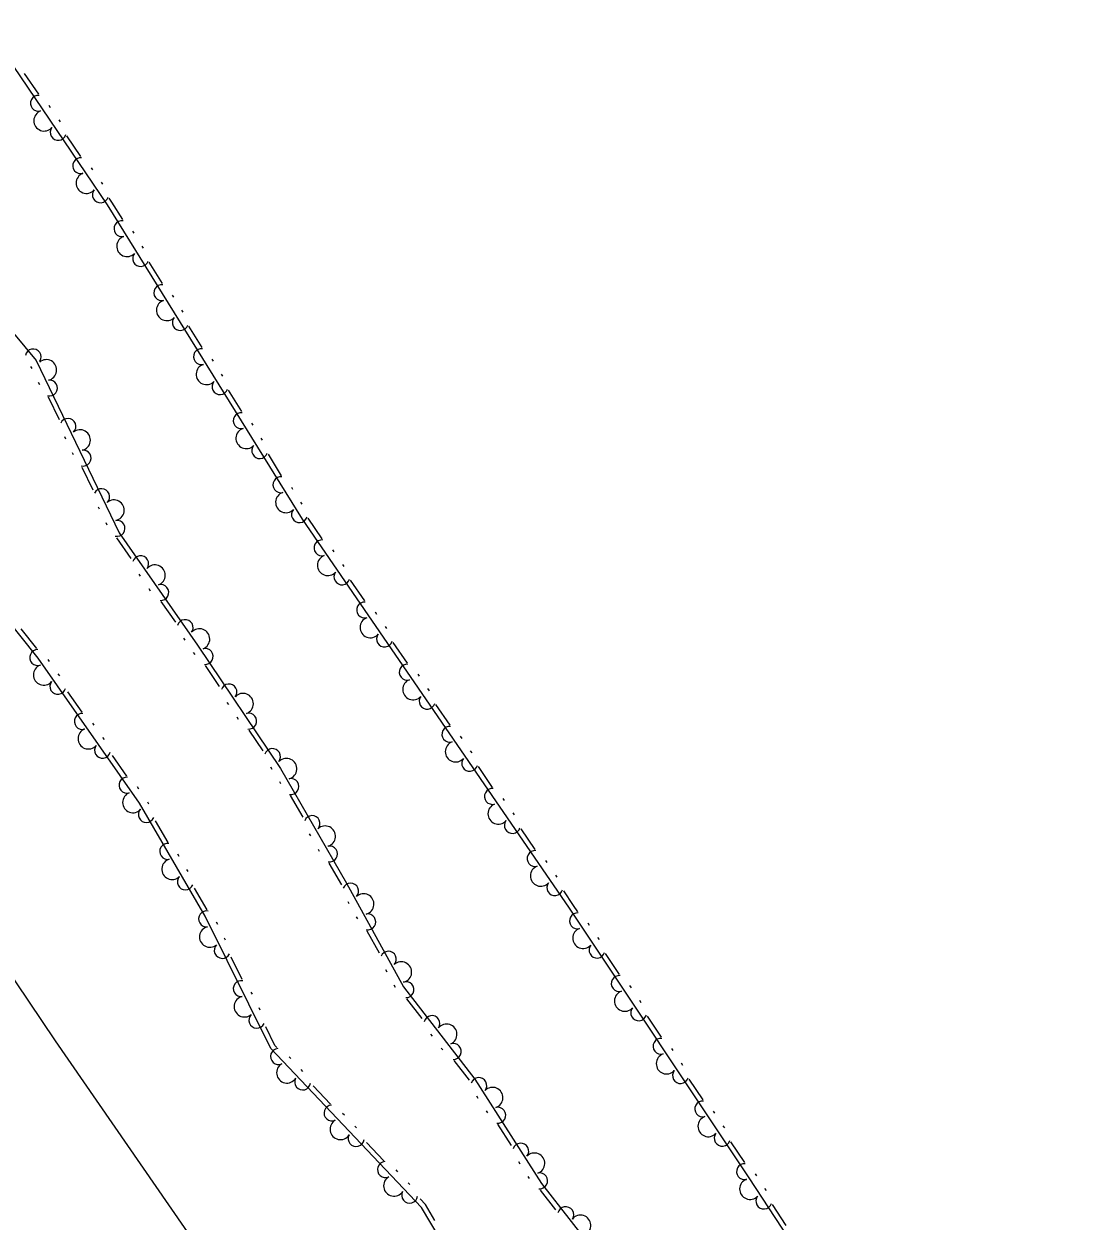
# Model space of a CAD drawing. Extents: x 2030130 to 2036320, y 723205 to 762423.
# Drawn here: x 2034186.4 to 2034360.5, y 760052.2 to 760247.7 of the extents above; entities that cross this region are included whole.
import ezdxf

# ---------------------------------------------------------------- set-up
doc = ezdxf.new("R2010")
doc.units = 0
doc.layers.add('Draft_Station Labels Major', color=7, linetype='Continuous')
doc.layers.add('Draft_Station Tics Major', color=7, linetype='Continuous')

msp = doc.modelspace()

# ---------------------------------------------------------------- linework, layer by layer
at = {"layer": 'Draft_Station Labels Major'}
msp.add_lwpolyline([(2034332.4, 759875.51), (2034304.28, 759916.6), (2034275.65, 759958.8), (2034247.14, 760000.6), (2034219.84, 760040.78), (2034191.61, 760081.68), (2034163.74, 760123.03), (2034135.88, 760163.98), (2034107.11, 760206.11), (2034080.34, 760245.23), (2034051.49, 760287.62), (2034022.91, 760329.48), (2033995.09, 760369.99), (2033966.89, 760411.11), (2033935.74, 760457.29), (2033907.97, 760498.26), (2033880.46, 760539.38), (2033851.33, 760582.23)], dxfattribs=at)
at = {"layer": 'Draft_Station Tics Major'}
for points in [[(2033865.22, 760655.09), (2033891.74, 760610.39), (2033928.27, 760560.61), (2033957.26, 760512.4), (2033990.84, 760466.46), (2034027.29, 760415.57), (2034062.79, 760367.8), (2034100.45, 760308.07), (2034126.3, 760269.13), (2034147.67, 760241.66), (2034171.15, 760213.5), (2034188.43, 760192.75), (2034201.98, 760164.61), (2034214.77, 760146.29), (2034228.35, 760126.12), (2034239.08, 760107.39), (2034248.43, 760090.51), (2034260.06, 760075.4), (2034270.93, 760058.37), (2034285.47, 760039.75), (2034304.65, 760015.27), (2034321.95, 759987.59), (2034348.43, 759946.8)], [(2033965.52, 760565.2), (2033991.66, 760525.26), (2034035.33, 760466.26), (2034077.67, 760405.45), (2034116.64, 760339.6), (2034163.46, 760272.17), (2034200.03, 760218.19), (2034231.88, 760166.87), (2034275.46, 760103.32), (2034304.79, 760059.28), (2034338.27, 760008.25), (2034360.54, 759971.46)], [(2034186.49, 760239.63), (2034188.79, 760236.24)], [(2034190.51, 760234.43), (2034190.74, 760234.09)], [(2034192.12, 760232.05), (2034192.35, 760231.71)], [(2034193.39, 760229.45), (2034195.69, 760226.05)], [(2034197.41, 760224.24), (2034197.64, 760223.9)], [(2034199.02, 760221.87), (2034199.25, 760221.53)], [(2034200.29, 760219.26), (2034200.72, 760218.63), (2034202.5, 760215.77)], [(2034204.15, 760213.89), (2034204.36, 760213.54)], [(2034205.66, 760211.45), (2034205.88, 760211.1)], [(2034206.82, 760208.8), (2034208.99, 760205.31)], [(2034210.63, 760203.44), (2034210.85, 760203.09)], [(2034212.15, 760201), (2034212.36, 760200.65)], [(2034213.31, 760198.34), (2034215.48, 760194.86)], [(2034217.12, 760192.99), (2034217.34, 760192.64)], [(2034187.52, 760191.8), (2034187.7, 760191.43)], [(2034218.64, 760190.54), (2034218.85, 760190.2)], [(2034188.77, 760189.21), (2034188.95, 760188.84)], [(2034190.38, 760186.8), (2034192.16, 760183.11)], [(2034219.8, 760187.89), (2034221.96, 760184.41)], [(2034223.61, 760182.53), (2034223.83, 760182.18)], [(2034193.04, 760180.35), (2034193.22, 760179.98)], [(2034225.12, 760180.09), (2034225.34, 760179.74)], [(2034194.28, 760177.76), (2034194.46, 760177.39)], [(2034226.29, 760177.44), (2034228.45, 760173.95)], [(2034195.9, 760175.35), (2034197.68, 760171.65)], [(2034230.1, 760172.08), (2034230.31, 760171.73)], [(2034198.55, 760168.89), (2034198.73, 760168.52)], [(2034231.61, 760169.64), (2034231.83, 760169.29)], [(2034232.77, 760167.02), (2034235.09, 760163.64)], [(2034199.8, 760166.3), (2034199.98, 760165.94)], [(2034201.53, 760163.81), (2034203.88, 760160.45)], [(2034236.82, 760161.84), (2034237.05, 760161.51)], [(2034326.75, 759923.45), (2034306.73, 759957.16), (2034295.18, 759976.5), (2034283.32, 759994.79), (2034271.8, 760013.59), (2034263.7, 760033.69), (2034251.35, 760054.43), (2034226.75, 760080.43), (2034216.04, 760102), (2034205.31, 760120.49), (2034188.73, 760144.18), (2034176.71, 760159.19)], [(2034238.44, 760159.47), (2034238.68, 760159.14)], [(2034205.19, 760157.86), (2034205.42, 760157.53)], [(2034239.73, 760156.88), (2034242.05, 760153.49)], [(2034206.83, 760155.51), (2034207.07, 760155.17)], [(2034208.81, 760153.39), (2034211.16, 760150.03)], [(2034243.78, 760151.7), (2034244.01, 760151.36)], [(2034188.55, 760145.72), (2034185.99, 760148.92)], [(2034245.4, 760149.33), (2034245.63, 760148.99)], [(2034212.47, 760147.44), (2034212.7, 760147.1)], [(2034214.09, 760145.1), (2034214.32, 760144.76)], [(2034246.69, 760146.73), (2034249, 760143.35)], [(2034190.63, 760143.61), (2034190.39, 760143.95)], [(2034192.28, 760141.26), (2034192.04, 760141.6)], [(2034216.04, 760142.95), (2034218.33, 760139.54)], [(2034250.74, 760141.55), (2034250.97, 760141.21)], [(2034252.36, 760139.18), (2034252.59, 760138.84)], [(2034195.94, 760135.31), (2034193.59, 760138.67)], [(2034219.59, 760136.93), (2034219.82, 760136.59)], [(2034253.64, 760136.58), (2034255.96, 760133.2)], [(2034197.92, 760133.2), (2034197.68, 760133.53)], [(2034221.19, 760134.55), (2034221.42, 760134.21)], [(2034223.13, 760132.4), (2034225.42, 760129)], [(2034257.69, 760131.4), (2034257.92, 760131.06)], [(2034199.57, 760130.85), (2034199.33, 760131.18)], [(2034203.23, 760124.9), (2034200.88, 760128.26)], [(2034259.32, 760129.03), (2034259.55, 760128.7)], [(2034226.69, 760126.39), (2034226.92, 760126.05)], [(2034260.6, 760126.44), (2034262.92, 760123.05)], [(2034228.14, 760124.01), (2034228.34, 760123.66)], [(2034205.21, 760122.78), (2034204.98, 760123.12)], [(2034229.92, 760121.73), (2034231.96, 760118.17)], [(2034206.85, 760120.3), (2034206.64, 760120.65)], [(2034264.65, 760121.26), (2034264.88, 760120.92)], [(2034266.27, 760118.89), (2034266.5, 760118.55)], [(2034209.99, 760114.06), (2034207.93, 760117.61)], [(2034267.56, 760116.29), (2034269.88, 760112.91)], [(2034233.03, 760115.47), (2034233.24, 760115.12)], [(2034211.79, 760111.79), (2034211.58, 760112.14)], [(2034234.46, 760112.98), (2034234.66, 760112.63)], [(2034236.24, 760110.7), (2034238.28, 760107.14)], [(2034271.61, 760111.11), (2034271.84, 760110.77)], [(2034213.23, 760109.3), (2034213.02, 760109.66)], [(2034273.23, 760108.74), (2034273.46, 760108.4)], [(2034216.37, 760103.07), (2034214.31, 760106.61)], [(2034274.52, 760106.14), (2034276.14, 760103.78), (2034276.83, 760102.74)], [(2034239.31, 760104.44), (2034239.51, 760104.08)], [(2034218.08, 760100.65), (2034217.9, 760101.02)], [(2034240.7, 760101.93), (2034240.9, 760101.57)], [(2034278.53, 760100.92), (2034278.76, 760100.58)], [(2034219.36, 760098.08), (2034219.18, 760098.45)], [(2034242.45, 760099.62), (2034244.44, 760096.03)], [(2034280.12, 760098.53), (2034280.35, 760098.19)], [(2034222.09, 760091.66), (2034220.27, 760095.33)], [(2034281.37, 760095.91), (2034283.65, 760092.5)], [(2034245.47, 760093.32), (2034245.67, 760092.96)], [(2034246.86, 760090.81), (2034247.06, 760090.45)], [(2034285.35, 760090.68), (2034285.58, 760090.34)], [(2034223.74, 760089.27), (2034223.56, 760089.63)], [(2034248.91, 760088.54), (2034251.41, 760085.29)], [(2034225.01, 760086.69), (2034224.83, 760087.06)], [(2034286.94, 760088.29), (2034287.17, 760087.95)], [(2034288.19, 760085.67), (2034290.47, 760082.26)], [(2034227.75, 760080.57), (2034227.43, 760080.9), (2034225.92, 760083.94)], [(2034252.84, 760082.77), (2034253.09, 760082.44)], [(2034230.02, 760078.76), (2034229.74, 760079.06)], [(2034254.59, 760080.49), (2034254.84, 760080.17)], [(2034292.17, 760080.44), (2034292.4, 760080.1)], [(2034231.99, 760076.68), (2034231.71, 760076.98)], [(2034256.66, 760078.47), (2034259.16, 760075.22)], [(2034293.76, 760078.05), (2034293.99, 760077.71)], [(2034295.01, 760075.43), (2034297.29, 760072.02)], [(2034236.49, 760071.33), (2034233.67, 760074.31)], [(2034260.35, 760072.66), (2034260.57, 760072.31)], [(2034238.76, 760069.53), (2034238.48, 760069.82)], [(2034261.9, 760070.24), (2034262.12, 760069.89)], [(2034298.99, 760070.2), (2034299.22, 760069.86)], [(2034240.73, 760067.44), (2034240.45, 760067.74)], [(2034263.79, 760068.04), (2034265.99, 760064.58)], [(2034300.58, 760067.81), (2034300.81, 760067.47)], [(2034245.22, 760062.09), (2034242.4, 760065.07)], [(2034301.83, 760065.19), (2034304.11, 760061.78)], [(2034267.19, 760061.94), (2034267.41, 760061.6)], [(2034247.49, 760060.29), (2034247.21, 760060.59)], [(2034268.74, 760059.52), (2034268.96, 760059.18)], [(2034305.82, 760059.95), (2034306.04, 760059.61)], [(2034249.47, 760058.21), (2034249.18, 760058.5)], [(2034270.73, 760057.3), (2034273.25, 760054.07)], [(2034307.39, 760057.56), (2034307.62, 760057.21)], [(2034253.55, 760052.33), (2034252.01, 760054.92), (2034251.14, 760055.84)], [(2034308.62, 760054.93), (2034310.87, 760051.5)]]:
    msp.add_lwpolyline(points, dxfattribs=at)
for centre, radius, start, end in [((2034188.8, 760234.76), 1.3, 84.884, 285.6805), ((2034189.74, 760231.92), 1.69, 110.0792, 318.1517), ((2034192.02, 760230.01), 1.3, 142.5504, 343.347), ((2034195.7, 760224.57), 1.3, 84.884, 285.6805), ((2034196.64, 760221.74), 1.69, 110.0792, 318.1517), ((2034198.92, 760219.82), 1.3, 142.5504, 343.347), ((2034202.45, 760214.29), 1.3, 82.5947, 283.3912), ((2034203.27, 760211.42), 1.69, 107.7899, 315.8624), ((2034205.48, 760209.41), 1.3, 140.2611, 341.0577), ((2034208.94, 760203.83), 1.3, 82.5947, 283.3912), ((2034209.76, 760200.96), 1.69, 107.7899, 315.8624), ((2034211.97, 760198.96), 1.3, 140.2611, 341.0577), ((2034187.94, 760193.34), 1.3, 328.2238, 169.0204), ((2034215.43, 760193.38), 1.3, 82.5947, 283.3912), ((2034190.08, 760191.21), 1.69, 281.6701, 129.7426), ((2034216.24, 760190.51), 1.69, 107.7899, 315.8624), ((2034190.59, 760188.27), 1.3, 256.4749, 97.2714), ((2034218.45, 760188.5), 1.3, 140.2611, 341.0577), ((2034221.92, 760182.93), 1.3, 82.5947, 283.3912), ((2034193.61, 760181.99), 1.3, 314.1413, 154.9379), ((2034195.6, 760179.76), 1.69, 281.6701, 129.7426), ((2034222.73, 760180.06), 1.69, 107.7899, 315.8624), ((2034224.94, 760178.05), 1.3, 140.2611, 341.0577), ((2034196.1, 760176.81), 1.3, 256.4749, 97.2714), ((2034228.4, 760172.47), 1.3, 82.5947, 283.3912), ((2034199.13, 760170.53), 1.3, 314.1413, 154.9379), ((2034229.22, 760169.6), 1.69, 107.7899, 315.8624), ((2034201.11, 760168.3), 1.69, 281.6701, 129.7426), ((2034201.62, 760165.36), 1.3, 256.4749, 97.2714), ((2034231.43, 760167.6), 1.3, 140.2611, 341.0577), ((2034235.11, 760162.16), 1.3, 85.2066, 286.0031), ((2034205.49, 760159.58), 1.3, 323.3667, 164.1632), ((2034236.06, 760159.33), 1.69, 110.4019, 318.4743), ((2034207.81, 760157.69), 1.69, 290.8955, 138.9679), ((2034238.36, 760157.43), 1.3, 142.873, 343.6696), ((2034208.78, 760154.87), 1.3, 265.7002, 106.4968), ((2034242.07, 760152.02), 1.3, 85.2066, 286.0031), ((2034212.77, 760149.15), 1.3, 323.3667, 164.1632), ((2034215.09, 760147.27), 1.69, 290.8955, 138.9679), ((2034243.01, 760149.18), 1.69, 110.4019, 318.4743), ((2034245.31, 760147.28), 1.3, 142.873, 343.6696), ((2034188.68, 760144.25), 1.3, 89.4539, 290.2504), ((2034216.03, 760144.42), 1.3, 264.7126, 105.5092), ((2034249.02, 760141.87), 1.3, 85.2066, 286.0031), ((2034189.66, 760141.43), 1.69, 110.9576, 319.0301), ((2034191.97, 760139.55), 1.3, 143.4288, 344.2254), ((2034219.92, 760138.64), 1.3, 322.3791, 163.1756), ((2034249.97, 760139.04), 1.69, 110.4019, 318.4743), ((2034222.21, 760136.72), 1.69, 289.9079, 137.9804), ((2034252.27, 760137.13), 1.3, 142.873, 343.6696), ((2034195.97, 760133.83), 1.3, 85.7624, 286.5589), ((2034223.13, 760133.88), 1.3, 264.7126, 105.5092), ((2034196.95, 760131.01), 1.69, 110.9576, 319.0301), ((2034255.98, 760131.72), 1.3, 85.2066, 286.0031), ((2034199.26, 760129.13), 1.3, 143.4288, 344.2254), ((2034227.02, 760128.09), 1.3, 322.3791, 163.1756), ((2034256.93, 760128.89), 1.69, 110.4019, 318.4743), ((2034229.31, 760126.1), 1.69, 285.7708, 133.8433), ((2034259.23, 760126.99), 1.3, 142.873, 343.6696), ((2034203.26, 760123.42), 1.3, 85.7624, 286.5589), ((2034230.02, 760123.2), 1.3, 260.5755, 101.3721), ((2034204.24, 760120.6), 1.69, 110.9576, 319.0301), ((2034262.94, 760121.58), 1.3, 85.2066, 286.0031), ((2034263.89, 760118.74), 1.69, 110.4019, 318.4743), ((2034206.4, 760118.62), 1.3, 138.5618, 339.3584), ((2034233.49, 760117.15), 1.3, 318.242, 159.0385), ((2034235.63, 760115.07), 1.69, 285.7708, 133.8433), ((2034266.19, 760116.84), 1.3, 142.873, 343.6696), ((2034209.9, 760112.59), 1.3, 80.8953, 281.6919), ((2034236.34, 760112.17), 1.3, 260.5755, 101.3721), ((2034269.9, 760111.43), 1.3, 85.2066, 286.0031), ((2034210.63, 760109.69), 1.69, 106.0906, 314.1631), ((2034270.84, 760108.6), 1.69, 110.4019, 318.4743), ((2034212.78, 760107.62), 1.3, 138.5618, 339.3584), ((2034239.79, 760106.11), 1.3, 317.4252, 158.2218), ((2034273.14, 760106.69), 1.3, 142.873, 343.6696), ((2034241.9, 760104), 1.69, 284.954, 133.0265), ((2034216.25, 760101.58), 1.3, 77.1686, 277.9652), ((2034242.57, 760101.09), 1.3, 259.7588, 100.5553), ((2034276.83, 760101.26), 1.3, 84.4322, 285.2288), ((2034216.79, 760098.64), 1.69, 102.3639, 310.4364), ((2034277.74, 760098.42), 1.69, 109.6275, 317.7), ((2034218.81, 760096.43), 1.3, 134.8351, 335.6317), ((2034245.95, 760094.99), 1.3, 317.4252, 158.2218), ((2034280.01, 760096.48), 1.3, 142.0987, 342.8952), ((2034248.06, 760092.88), 1.69, 284.954, 133.0265), ((2034283.65, 760091.02), 1.3, 84.4322, 285.2288), ((2034221.91, 760090.19), 1.3, 77.1686, 277.9652), ((2034248.81, 760090.02), 1.3, 268.3428, 109.1394), ((2034222.45, 760087.25), 1.69, 102.3639, 310.4364), ((2034284.56, 760088.18), 1.69, 109.6275, 317.7), ((2034286.83, 760086.24), 1.3, 142.0987, 342.8952), ((2034224.46, 760085.05), 1.3, 134.8351, 335.6317), ((2034253.06, 760084.49), 1.3, 326.0093, 166.8058), ((2034255.46, 760082.72), 1.69, 293.5381, 141.6105), ((2034256.56, 760079.94), 1.3, 268.3428, 109.1394), ((2034290.47, 760080.78), 1.3, 84.4322, 285.2288), ((2034228, 760079.11), 1.3, 94.1797, 294.9763), ((2034291.38, 760077.94), 1.69, 109.6275, 317.7), ((2034229.38, 760076.46), 1.69, 119.375, 327.4475), ((2034293.65, 760076), 1.3, 142.0987, 342.8952), ((2034231.94, 760074.94), 1.3, 151.8462, 352.6427), ((2034260.72, 760074.36), 1.3, 321.0007, 161.7973), ((2034262.96, 760072.38), 1.69, 288.5295, 136.602), ((2034236.74, 760069.87), 1.3, 94.1797, 294.9763), ((2034263.82, 760069.52), 1.3, 263.3343, 104.1308), ((2034297.29, 760070.54), 1.3, 84.4322, 285.2288), ((2034298.19, 760067.7), 1.69, 109.6275, 317.7), ((2034238.11, 760067.22), 1.69, 119.375, 327.4475), ((2034240.68, 760065.7), 1.3, 151.8462, 352.6427), ((2034267.57, 760063.64), 1.3, 321.0007, 161.7973), ((2034300.47, 760065.76), 1.3, 142.0987, 342.8952), ((2034269.8, 760061.66), 1.69, 288.5295, 136.602), ((2034245.47, 760060.64), 1.3, 94.1797, 294.9763), ((2034304.11, 760060.3), 1.3, 84.4322, 285.2288), ((2034246.85, 760057.99), 1.69, 119.375, 327.4475), ((2034270.66, 760058.8), 1.3, 263.3343, 104.1308), ((2034305, 760057.46), 1.69, 109.2365, 317.309), ((2034249.42, 760056.47), 1.3, 151.8462, 352.6427), ((2034307.26, 760055.51), 1.3, 141.7077, 342.5043), ((2034274.91, 760053.28), 1.3, 326.402, 167.1986), ((2034277.32, 760051.52), 1.69, 293.9308, 142.0033)]:
    msp.add_arc(centre, radius, start, end, dxfattribs=at)

doc.saveas('drawing.dxf')
